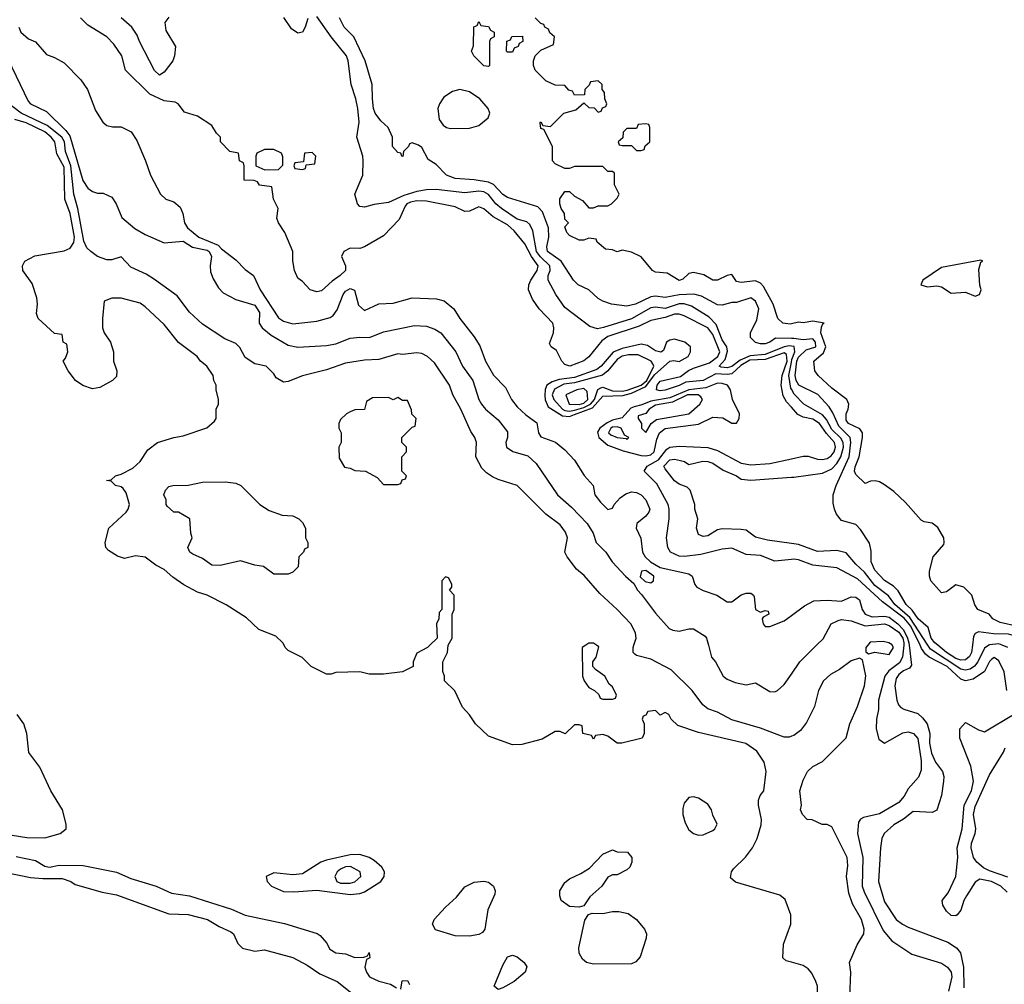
# Model space of a CAD drawing. Header units: inches. Extents: x 1793402 to 1900366, y 320852 to 470679.
# Tile 482 of 604: x 1876764 to 1880893, y 378579 to 382622. Entities that reach past the tile are written whole.
import ezdxf

# ---------------------------------------------------------------- set-up
doc = ezdxf.new("R2010")
doc.units = ezdxf.units.IN
doc.header["$MEASUREMENT"] = 0
for name, color, linetype in [('B8377', 7, 'Continuous'), ('B8378', 7, 'Continuous'), ('B8387', 7, 'Continuous'), ('B8388', 7, 'Continuous')]:
    doc.layers.add(name, color=color, linetype=linetype)

msp = doc.modelspace()

# ---------------------------------------------------------------- linework, layer by layer
at = {"layer": 'B8377', "color": 4}
for points, elevation in [([(1878484, 380000), (1878474, 379990), (1878430, 379966), (1878414, 379930), (1878414, 379910), (1878370, 379888), (1878290, 379878), (1878230, 379878), (1878190, 379888), (1878090, 379886), (1878070, 379878), (1878050, 379878), (1877986, 379910), (1877948.4, 379948.4), (1877890, 379978), (1877878, 379990), (1877873, 380000)], 216), ([(1880000, 378671.4), (1879977.5, 378677.5), (1879963.7, 378690), (1879966.8, 378746.8), (1879998, 378830), (1879997, 378870), (1879974.2, 378934.2), (1879952, 378952), (1879766, 379006), (1879745.2, 379025.2), (1879749.2, 379050), (1879757.5, 379062.5), (1879808.2, 379111.8), (1879837, 379150), (1879856.2, 379190), (1879873.4, 379246.6), (1879875.1, 379270), (1879862, 379330), (1879862.7, 379350), (1879869, 379370), (1879884, 379390), (1879894.5, 379470), (1879886, 379510), (1879855.2, 379555.2), (1879808.3, 379588.3), (1879610, 379634.5), (1879523.7, 379663.7), (1879495.3, 379690), (1879486, 379710), (1879470, 379718), (1879450, 379706), (1879430, 379726), (1879398, 379722), (1879390, 379706), (1879378, 379702), (1879374, 379690), (1879382, 379670), (1879382, 379630), (1879374, 379610), (1879289.2, 379589.2), (1879269.1, 379589.1), (1879230, 379618), (1879210, 379626), (1879178, 379622), (1879170, 379606), (1879162, 379622), (1879126, 379630), (1879122, 379662), (1879110, 379666), (1879090, 379666), (1879051.1, 379628.9), (1879030, 379638), (1879010, 379638), (1878954.4, 379605.6), (1878870, 379584), (1878830, 379582), (1878730, 379618), (1878675.3, 379670), (1878650, 379708), (1878620.2, 379740.2), (1878588.4, 379808.4), (1878546, 379850), (1878546, 379870), (1878538, 379890), (1878538, 379930), (1878558, 379970), (1878560.4, 379999.6), (1878560.6, 380000)], 216), ([(1879137.6, 380000), (1879122, 379990), (1879124.7, 379870), (1879131.3, 379850), (1879150, 379822), (1879174, 379810), (1879192.7, 379792.7), (1879198, 379778), (1879210, 379774), (1879250, 379774), (1879262, 379778), (1879266, 379790), (1879250, 379826), (1879236.4, 379836.4), (1879218, 379870), (1879178, 379898), (1879168, 379910), (1879168, 379930), (1879182, 379950), (1879193.2, 379993.2), (1879183, 380000)], 216), ([(1880000, 379618), (1879990, 379614), (1879970, 379614), (1879870, 379652), (1879750, 379686.6), (1879690, 379719.3), (1879650, 379733.2), (1879629.2, 379750), (1879584, 379810), (1879496.2, 379896.2), (1879410, 379941.2), (1879350, 379957.2), (1879342.9, 379962.9), (1879337.2, 379970), (1879336, 379990), (1879339.4, 380000)], 212), ([(1879652, 380000), (1879665.2, 379950), (1879681.2, 379930), (1879714, 379870), (1879730, 379857.2), (1879764.1, 379844.1), (1879810, 379834), (1879850, 379842), (1879910, 379805.2), (1879930, 379804), (1879942, 379810), (1879970, 379835.3), (1880000, 379878.4)], 208), ([(1876670, 379213.1), (1876793.7, 379193.7), (1876870, 379192.9), (1876934, 379210), (1876959, 379230), (1876959, 379250), (1876944, 379310), (1876895.3, 379390), (1876848.9, 379488.9), (1876802, 379550), (1876794, 379630), (1876782, 379670), (1876753.2, 379710)], 224), ([(1876750, 379114.7), (1876830, 379098), (1876870, 379073.1), (1876889.3, 379069.3), (1876930, 379077.3), (1877030, 379076.5), (1877170, 379048.7), (1877230, 379021.7), (1877336, 378990), (1877401.1, 378961.1), (1877476, 378950), (1877652.9, 378892.9), (1877710, 378868), (1877874, 378834), (1878011.6, 378791.6), (1878023.6, 378783.6), (1878050, 378752), (1878065.2, 378725.2), (1878090, 378711), (1878130, 378706.8), (1878170, 378691.3), (1878207.3, 378692.7), (1878222, 378698), (1878230, 378712), (1878232, 378690), (1878218, 378682), (1878212, 378650), (1878218, 378630), (1878231.3, 378610), (1878270, 378591), (1878319.6, 378579.6), (1878343.6, 378563.6)], 216), ([(1876707.3, 379047.3), (1876810, 379026), (1876861.4, 379021.4), (1876942, 379022), (1876978, 379010), (1876997.3, 378997.3), (1877110, 378964.9), (1877170, 378954), (1877390, 378874), (1877470, 378870.6), (1877551.3, 378850), (1877600.9, 378820.9), (1877650, 378799.1), (1877660.7, 378790), (1877678.8, 378750), (1877698, 378730), (1877750, 378718), (1877790, 378722.8), (1877910, 378690.7), (1877970, 378658.8), (1878022.5, 378622.5), (1878096, 378590), (1878170.8, 378530.8)], 212), ([(1878362, 378558), (1878367.3, 378592.7), (1878390, 378594), (1878398, 378578)], 216)]:
    msp.add_lwpolyline(points, dxfattribs=dict(at, elevation=elevation))
for points, elevation in [([(1879590, 379364), (1879570, 379362), (1879550, 379338), (1879544.5, 379315.5), (1879544.9, 379290), (1879555.2, 379255.2), (1879570, 379226), (1879590, 379210.8), (1879610, 379204), (1879630, 379204.9), (1879670, 379222.8), (1879679, 379230), (1879688.7, 379250), (1879670, 379288), (1879665.2, 379310), (1879650, 379333.2), (1879610, 379359)], 224), ([(1879110, 378902), (1879070, 378904), (1879035.3, 378930), (1879029, 378950), (1879029.2, 378970), (1879050, 379004.7), (1879070, 379021), (1879117.2, 379042.8), (1879154, 379066), (1879210, 379124.7), (1879250, 379142), (1879270, 379134), (1879312.7, 379132.7), (1879331.3, 379110), (1879331.3, 379090), (1879322, 379070), (1879310, 379058), (1879270, 379038), (1879250, 379038), (1879230, 379028), (1879204.7, 378990), (1879155.3, 378944.7), (1879130, 378908)], 216), ([(1878190, 379122), (1878150, 379121.7), (1878050, 379098.3), (1878027.3, 379090), (1877950, 379042), (1877910, 379037.6), (1877830, 379045.6), (1877797.3, 379030), (1877801.6, 379010), (1877820.5, 378990), (1877870, 378968.1), (1877913.5, 378966.5), (1878010, 378973.7), (1878150, 378955.5), (1878190, 378959.6), (1878210, 378966.5), (1878278.4, 379010), (1878292, 379030), (1878294.5, 379050), (1878282.9, 379070), (1878250, 379098), (1878230, 379109.7)], 224), ([(1878151.9, 379071.9), (1878130, 379071), (1878110, 379061.6), (1878095.5, 379050), (1878085.5, 379030), (1878094, 379010), (1878110, 379003.1), (1878150, 379002.3), (1878170, 379008.7), (1878194.5, 379030), (1878192.3, 379050)], 228), ([(1878650, 378779.6), (1878590, 378781.1), (1878507.3, 378807.3), (1878494.5, 378830), (1878502, 378850), (1878550, 378902.4), (1878596, 378944), (1878630, 378986.8), (1878670, 379007.3), (1878710, 379010.7), (1878730, 379006), (1878751.3, 378990), (1878758, 378970), (1878756.9, 378956.9), (1878727.3, 378890), (1878714.8, 378810), (1878704.5, 378795.5), (1878690, 378786.6)], 216), ([(1879170, 378662.6), (1879141.2, 378670), (1879123.5, 378683.5), (1879109.7, 378709.7), (1879108.2, 378731.8), (1879133.2, 378846.8), (1879148.7, 378871.3), (1879164, 378876), (1879210, 378874.8), (1879250, 378884), (1879276.5, 378883.5), (1879315.2, 378875.2), (1879350.8, 378850), (1879384.7, 378810), (1879392, 378790), (1879391.6, 378771.6), (1879365.8, 378694.2), (1879347.9, 378672.1), (1879330, 378663.7)], 216), ([(1878770, 378557.2), (1878754, 378570), (1878790, 378658.8), (1878810, 378693.4), (1878830, 378700.7), (1878850, 378694), (1878878.8, 378670), (1878890, 378651.3), (1878884, 378630), (1878837.3, 378590), (1878790, 378563.7)], 216)]:
    msp.add_lwpolyline(points, close=True, dxfattribs=dict(at, elevation=elevation))
at = {"layer": 'B8378', "color": 4}
for points, elevation in [([(1880000, 380997.5), (1879980, 381020), (1879965, 381045), (1879956.4, 381090), (1879961.6, 381130), (1879981.6, 381190), (1879978.9, 381218.9), (1879970, 381226.2), (1879890, 381197.8), (1879825.7, 381194.3), (1879787.5, 381172.5), (1879750, 381138.1), (1879730, 381134.6), (1879683.1, 381136.9), (1879630, 381109.9), (1879557.8, 381102.2), (1879530, 381088.1), (1879470, 381068.8), (1879450, 381065.8), (1879434, 381070), (1879437.1, 381090), (1879450, 381106.7), (1879534.3, 381125.7), (1879568.5, 381151.5), (1879590, 381161.9), (1879656.9, 381183.1), (1879691.6, 381210), (1879699.4, 381230), (1879670, 381302.4), (1879650, 381329.7), (1879550, 381380.4), (1879530, 381387.4), (1879510, 381387.7), (1879470, 381373.6), (1879410, 381360.4), (1879362, 381338), (1879230, 381293.6), (1879204.5, 381275.5), (1879150.7, 381209.3), (1879130, 381192.4), (1879071, 381170), (1879050, 381176.9), (1879038, 381190), (1879015.6, 381235.6), (1878993.2, 381250), (1878985.1, 381265.1), (1879002, 381310), (1879004.5, 381330), (1878999.1, 381350), (1878942.9, 381410), (1878915.1, 381450), (1878897, 381490), (1878898.7, 381510), (1878906.9, 381530), (1878933.7, 381570), (1878938, 381590), (1878909.9, 381629.9), (1878882.7, 381682.7), (1878837.6, 381737.6), (1878810, 381762.2), (1878750, 381795.4), (1878710, 381829.6), (1878690, 381836.9), (1878650, 381819.6), (1878630, 381818.4), (1878590, 381838), (1878470, 381860.8), (1878430, 381862.9), (1878402.2, 381857.8), (1878387.6, 381850), (1878380, 381840), (1878354.9, 381785.1), (1878290, 381715.3), (1878210, 381669.2), (1878190, 381662.7), (1878150, 381664.5), (1878122.8, 381650), (1878114, 381630), (1878130.5, 381590), (1878130.4, 381570), (1878108, 381550), (1878073.8, 381526.2), (1878030, 381485.1), (1878010, 381481.3), (1877982.7, 381490), (1877950, 381525.2), (1877930, 381539), (1877916, 381570), (1877909.4, 381610.6), (1877909, 381650), (1877875.3, 381730), (1877848.7, 381770), (1877842, 381790), (1877848, 381830), (1877828, 381870), (1877822, 381922), (1877770, 381928), (1877762, 381942), (1877747.3, 381947.3), (1877706, 381950), (1877706, 382010), (1877702, 382022), (1877686, 382030), (1877682, 382062), (1877646, 382070), (1877606, 382110), (1877606, 382130), (1877590, 382146), (1877570, 382178), (1877510, 382218), (1877454.6, 382234.6), (1877428, 382270), (1877416, 382276), (1877370, 382282.4), (1877309.4, 382310), (1877207.3, 382410), (1877191.8, 382470), (1877159.3, 382519.3), (1877129.6, 382549.6), (1877050, 382599.6), (1877018.7, 382630)], 196), ([(1877390, 382632), (1877372.4, 382610), (1877376.5, 382576.5), (1877417.1, 382510), (1877413.4, 382470), (1877406.8, 382450), (1877370, 382402), (1877350, 382389), (1877330, 382409), (1877266.6, 382530), (1877257, 382557), (1877234, 382590), (1877190, 382629.2)], 192), ([(1877972.8, 382627.2), (1877961.6, 382590), (1877950.3, 382569.7), (1877930, 382566), (1877903.3, 382583.3), (1877871.9, 382631.9)], 192), ([(1880000, 381253.6), (1879990, 381255.4), (1879970, 381251.2), (1879890, 381217.9), (1879827.5, 381212.5), (1879785.3, 381194.7), (1879750, 381168), (1879730, 381162), (1879705.7, 381165.7), (1879697, 381170), (1879722, 381198), (1879732.7, 381232.7), (1879728.9, 381250), (1879710, 381280.7), (1879684.9, 381344.9), (1879655.3, 381375.3), (1879580.9, 381420.9), (1879550, 381430.8), (1879530, 381430.8), (1879470, 381411.9), (1879430, 381417.2), (1879410, 381413.5), (1879330, 381367.7), (1879212, 381332), (1879186.8, 381326.8), (1879155.5, 381335.5), (1879050, 381416), (1879012.3, 381470), (1878980.7, 381530), (1878980.5, 381550), (1878988.3, 381570), (1878987.2, 381590), (1878947.4, 381627.4), (1878930.7, 381650), (1878916.3, 381736.3), (1878903.3, 381763.3), (1878890, 381774), (1878850, 381786.3), (1878785.1, 381830), (1878761.3, 381850), (1878730, 381889.6), (1878710, 381900.4), (1878690, 381903.1), (1878630, 381896.3), (1878510, 381909.7), (1878470, 381908.3), (1878430, 381901.7), (1878374.7, 381885.3), (1878310, 381855.6), (1878250, 381847), (1878210, 381836), (1878190, 381839), (1878181.2, 381850), (1878169.5, 381890), (1878202.9, 381970), (1878204.2, 382030), (1878202.4, 382050), (1878178.4, 382130), (1878187.5, 382192.5), (1878182.6, 382250), (1878174.3, 382290), (1878154, 382350), (1878141.3, 382450), (1878135.1, 382470), (1878069.6, 382549.6), (1878010, 382635.1)], 192), ([(1880000, 381285.4), (1879933.2, 381286.8), (1879910, 381269.6), (1879890, 381262.7), (1879870, 381262.7), (1879849.2, 381269.2), (1879828.7, 381290), (1879828, 381310), (1879855.5, 381364.5), (1879863.7, 381410), (1879850, 381442.7), (1879830, 381456.2), (1879770, 381436), (1879750, 381436), (1879710, 381425.2), (1879690, 381426.6), (1879623.7, 381463.7), (1879590.9, 381470.9), (1879530, 381468), (1879470, 381456.9), (1879430, 381462.7), (1879410, 381460.4), (1879346, 381430), (1879310, 381420.9), (1879246, 381430), (1879210, 381442.7), (1879190, 381453.2), (1879150, 381489.3), (1879105.2, 381510), (1879086.6, 381530), (1879034, 381610), (1878977.6, 381650), (1878974, 381670), (1878983.5, 381710), (1878981, 381750), (1878956.4, 381816.4), (1878937.2, 381837.2), (1878810, 381876.9), (1878790, 381889.7), (1878750.8, 381930.8), (1878730, 381941.5), (1878670, 381951.2), (1878590, 381956.9), (1878554, 381970), (1878510, 382015.3), (1878476.4, 382036.4), (1878450, 382086), (1878436.4, 382096.4), (1878410, 382106), (1878398, 382102), (1878394, 382090), (1878374, 382070), (1878371.1, 382048.9), (1878366, 382050), (1878362, 382062), (1878350, 382066), (1878328, 382090), (1878328, 382130), (1878308.7, 382170), (1878278.6, 382198.6), (1878255.1, 382230), (1878247.8, 382250), (1878242.9, 382290), (1878242, 382350), (1878213.3, 382450), (1878165.1, 382550), (1878124.2, 382590), (1878104.5, 382630)], 188), ([(1880000, 381346.5), (1879994.9, 381345.1), (1879963.7, 381350), (1879943, 381370), (1879923.5, 381430), (1879883.3, 381503.3), (1879870, 381518), (1879850, 381527.3), (1879790, 381520.9), (1879770, 381525.2), (1879750, 381554), (1879730, 381549.3), (1879690.3, 381529.7), (1879670, 381529.6), (1879632.3, 381552.3), (1879590, 381562), (1879570, 381558), (1879545.4, 381534.6), (1879530, 381529.4), (1879479.3, 381559.3), (1879430, 381564), (1879418, 381570), (1879370, 381628), (1879330, 381648), (1879290, 381655.3), (1879270, 381648.7), (1879250, 381658), (1879220.4, 381660.4), (1879186, 381690), (1879182, 381702), (1879150, 381706), (1879130, 381698), (1879110, 381698), (1879070, 381718), (1879058, 381730), (1879050, 381754), (1879066, 381770), (1879050, 381786), (1879048.7, 381810), (1879035.3, 381830), (1879029.3, 381850), (1879029.4, 381870.6), (1879050, 381902), (1879070, 381902), (1879090, 381882), (1879123.6, 381863.6), (1879150, 381834), (1879170, 381834), (1879190, 381842), (1879230, 381842), (1879246, 381850), (1879270, 381874), (1879278, 381890), (1879258, 381930), (1879258, 381978), (1879250, 381986), (1879230, 381986), (1879210, 382006), (1879090, 382006), (1879070, 381998), (1879050, 381998), (1879010, 382018), (1878998, 382030), (1878998, 382090), (1878962, 382162), (1878950, 382166), (1878946, 382190), (1878950, 382194), (1878958, 382178), (1878990, 382174), (1879046, 382230), (1879096.4, 382243.6), (1879130, 382274), (1879150, 382254), (1879172.7, 382252.7), (1879190, 382234), (1879202, 382238), (1879207.3, 382252.7), (1879222, 382258), (1879226, 382270), (1879218, 382290), (1879216.4, 382316.4), (1879206, 382330), (1879206, 382350), (1879190, 382366), (1879158, 382362), (1879152.7, 382347.3), (1879134, 382330), (1879132.7, 382307.3), (1879090, 382306), (1879082, 382322), (1879067.3, 382327.3), (1879050, 382346), (1879010, 382348), (1878970, 382366), (1878926, 382410), (1878918, 382430), (1878918, 382450), (1878926, 382470), (1878950, 382494), (1879002, 382518), (1879006, 382550), (1878987.3, 382567.3), (1878982, 382582), (1878966, 382590), (1878962, 382602), (1878950, 382606), (1878926, 382630)], 184), ([(1876662.8, 382562.8), (1876800.1, 382280.1), (1876810, 382269.3), (1876877.2, 382237.2), (1876958.1, 382158.1), (1876975.1, 382135.1), (1877028.3, 381948.3), (1877050, 381915.3), (1877070, 381902), (1877090, 381895.3), (1877114.6, 381894.6), (1877150, 381878), (1877169, 381850), (1877192.7, 381792.7), (1877247.2, 381747.2), (1877290, 381721.2), (1877370, 381687), (1877450, 381694), (1877488.1, 381668.1), (1877550, 381655.3), (1877558, 381650), (1877568.3, 381630), (1877563, 381590), (1877564.7, 381564.7), (1877575.1, 381535.1), (1877598, 381498), (1877617.5, 381477.5), (1877670, 381449.2), (1877750, 381426), (1877770, 381395.3), (1877769, 381350), (1877781.2, 381330), (1877819.1, 381299.1), (1877890, 381258), (1877930, 381249.2), (1878050, 381256), (1878090, 381263.7), (1878150, 381287), (1878190, 381291.8), (1878230.4, 381289.6), (1878290, 381313.6), (1878419.8, 381340.2), (1878470, 381338), (1878505.4, 381325.4), (1878529.6, 381309.6), (1878592.3, 381230), (1878620.9, 381170), (1878664.5, 381110), (1878689.5, 381030), (1878700.9, 381010), (1878717.2, 380990), (1878770, 380945.2), (1878810, 380894), (1878809.3, 380870), (1878802.7, 380850), (1878805.2, 380830), (1878831.9, 380811.9), (1878894.2, 380794.2), (1878930, 380762), (1879019.3, 380630), (1879078.3, 380578.3), (1879143.7, 380510), (1879169.2, 380470), (1879182, 380430), (1879222, 380390), (1879249, 380350), (1879304, 380290), (1879339.3, 380259.3), (1879354, 380230), (1879372.1, 380212.1), (1879430, 380134), (1879488, 380070), (1879502.7, 380062.7), (1879530, 380059.3), (1879570, 380069.2), (1879590, 380069), (1879638, 380038), (1879644, 380030), (1879652, 380000)], 208), ([(1876760.9, 382590), (1876769.2, 382570), (1876801.2, 382541.2), (1876830, 382529), (1876876.5, 382476.5), (1876910, 382464), (1876950, 382441.2), (1877021.2, 382370), (1877049, 382330), (1877082, 382242), (1877112.5, 382192.5), (1877130, 382179), (1877153.6, 382173.6), (1877190, 382173.2), (1877232.1, 382152.1), (1877255.1, 382115.1), (1877291.8, 382030), (1877312, 381970), (1877355.1, 381890), (1877377.2, 381870), (1877410, 381858), (1877436.5, 381836.5), (1877448.3, 381810), (1877455.6, 381770), (1877467.6, 381750), (1877516, 381710), (1877596.3, 381676.3), (1877610, 381660.9), (1877670, 381615.1), (1877710, 381574.5), (1877744, 381550), (1877772, 381490), (1877850, 381371.8), (1877870, 381357.6), (1877910, 381347.3), (1878010, 381358.7), (1878066.3, 381373.7), (1878078.2, 381381.8), (1878094.8, 381405.2), (1878120.3, 381470), (1878130, 381484.2), (1878150, 381495.6), (1878168, 381488), (1878184.9, 381424.9), (1878210, 381402.7), (1878270, 381431.2), (1878330, 381433.6), (1878410, 381455.6), (1878512.1, 381452.1), (1878544.1, 381444.1), (1878584, 381410), (1878609.3, 381370), (1878670, 381293.2), (1878694.2, 381254.2), (1878718, 381190), (1878751.5, 381131.5), (1878800.7, 381080.7), (1878827, 381030), (1878850, 380999.3), (1878885.8, 380965.8), (1878932.7, 380932.7), (1878939.3, 380890), (1878950, 380874), (1879011.1, 380851.1), (1879050, 380818.4), (1879090, 380775.1), (1879131.3, 380711.3), (1879169, 380670), (1879176, 380630), (1879198.9, 380598.9), (1879230, 380569), (1879250, 380574), (1879256.4, 380590), (1879282.3, 380617.7), (1879305.4, 380634.6), (1879330, 380642.8), (1879350, 380640.3), (1879370, 380630.8), (1879389.8, 380610), (1879405.8, 380570), (1879401.8, 380558.2), (1879390, 380540.3), (1879351.5, 380510), (1879349.5, 380490), (1879368.3, 380448.3), (1879375.8, 380390), (1879387.1, 380370), (1879408.8, 380348.8), (1879450, 380326.3), (1879570, 380299.7), (1879584.2, 380290), (1879594.5, 380254.5), (1879603.3, 380243.3), (1879630, 380229.4), (1879688, 380210), (1879730, 380182), (1879750, 380182), (1879790, 380211.8), (1879810, 380218.4), (1879830, 380218), (1879841.2, 380210), (1879843.2, 380203.2), (1879849.3, 380149.3), (1879870, 380138), (1879890, 380146), (1879902, 380142), (1879906, 380130), (1879882, 380118), (1879878, 380110), (1879882, 380090), (1879890, 380078), (1879910, 380078), (1879970, 380102), (1880000, 380124.6)], 204), ([(1879339.4, 380000), (1879349.4, 380030), (1879346.6, 380050), (1879327.5, 380087.5), (1879269, 380150), (1879196.6, 380216.6), (1879131.7, 380291.7), (1879099.1, 380319.1), (1879059.3, 380370), (1879049.5, 380390), (1879060.9, 380450), (1879053.4, 380473.4), (1879030, 380505.2), (1878969.7, 380549.7), (1878850, 380669.3), (1878770, 380694.5), (1878746.2, 380706.2), (1878722, 380722), (1878702.5, 380742.5), (1878677.2, 380790), (1878679.3, 380850), (1878672.7, 380870), (1878655.9, 380895.9), (1878614.5, 380990), (1878580.9, 381050), (1878566, 381090), (1878503.3, 381183.3), (1878474, 381210), (1878450, 381222.7), (1878430, 381226), (1878370, 381219), (1878350, 381221.2), (1878270, 381198), (1878210, 381195.1), (1878130, 381182), (1878050, 381154), (1877950, 381129.4), (1877890, 381105.2), (1877870, 381102), (1877840.2, 381120.2), (1877830, 381138), (1877798, 381170), (1877750, 381179), (1877710, 381206.6), (1877687.2, 381247.2), (1877670, 381265.2), (1877624.1, 381284.1), (1877530, 381346), (1877475.9, 381395.9), (1877424.8, 381464.8), (1877330, 381533.2), (1877294.8, 381554.8), (1877230, 381584), (1877190, 381628), (1877150, 381615.3), (1877130, 381615.3), (1877090, 381629), (1877062, 381650), (1877046.3, 381666.3), (1877033.4, 381693.4), (1877007.3, 381830), (1876990.7, 381890.7), (1876978.5, 382010), (1876956, 382070), (1876951.4, 382110), (1876940.3, 382130), (1876879.1, 382179.1), (1876770, 382230.8), (1876663.6, 382310)], 212), ([(1877873, 380000), (1877868, 380010), (1877838, 380038), (1877766.3, 380066.3), (1877714.5, 380114.5), (1877629.5, 380169.5), (1877550, 380209.3), (1877510, 380222), (1877453.1, 380253.1), (1877405.6, 380285.6), (1877370, 380317.2), (1877335.1, 380335.1), (1877290, 380368.7), (1877250, 380374), (1877203.1, 380363.1), (1877173.6, 380373.6), (1877136.4, 380396.4), (1877126, 380410), (1877122, 380430), (1877138, 380490), (1877210, 380558), (1877219, 380570), (1877224, 380590), (1877210, 380638), (1877197.5, 380657.5), (1877190, 380664), (1877166, 380670), (1877147.3, 380687.3), (1877128, 380690), (1877147.3, 380692.7), (1877166, 380710), (1877190, 380716.3), (1877238.3, 380741.7), (1877269.2, 380770), (1877301.2, 380818.8), (1877342, 380850), (1877410, 380870.7), (1877450, 380877.3), (1877549, 380911), (1877580.4, 380939.6), (1877588, 380950), (1877588, 380990), (1877598, 381010), (1877598, 381030), (1877588, 381070), (1877588, 381090), (1877578, 381110), (1877575.3, 381130), (1877548.7, 381170), (1877522, 381190), (1877508.7, 381210), (1877430, 381269.2), (1877370, 381344), (1877290, 381419), (1877270, 381433.2), (1877190, 381454), (1877170, 381455.3), (1877150, 381455.3), (1877118, 381442), (1877112, 381370), (1877112, 381330), (1877118, 381310), (1877144.7, 381270), (1877158, 381230), (1877158, 381190), (1877171.3, 381150), (1877170, 381126), (1877154, 381110), (1877099.6, 381080.4), (1877070, 381075.3), (1877029.3, 381089.3), (1876998, 381110), (1876968, 381150), (1876946, 381190), (1876956.4, 381203.6), (1876966, 381230), (1876962, 381262), (1876946, 381270), (1876942, 381302), (1876910, 381306), (1876842, 381370), (1876835.3, 381390), (1876839, 381430), (1876835.5, 381455.5), (1876815.9, 381515.9), (1876778, 381570), (1876776, 381590), (1876786, 381610), (1876828.1, 381631.9), (1876950, 381652.8), (1876975.2, 381664.8), (1876991.3, 381688.7), (1876993.3, 381710), (1876975.5, 381810), (1876953.3, 381870), (1876950, 382004), (1876920.3, 382060.3), (1876910.9, 382110), (1876896.4, 382130), (1876870, 382151.6), (1876791.8, 382190), (1876744.1, 382204.1)], 216), ([(1880000, 381073), (1879997.4, 381077.4), (1879989.2, 381130), (1880000, 381186.2)], 192), ([(1880000, 380359.5), (1879930, 380352), (1879870, 380375.6), (1879810, 380379.7), (1879750, 380406.6), (1879710, 380402.9), (1879620.5, 380379.5), (1879551.3, 380371.3), (1879530, 380373.3), (1879493.2, 380390), (1879482, 380410), (1879475.6, 380450), (1879487.4, 380530), (1879487.4, 380570), (1879482.6, 380590), (1879436.4, 380676.4), (1879382.9, 380730), (1879394.7, 380750), (1879443.1, 380776.9), (1879478.1, 380821.9), (1879490, 380830.2), (1879530, 380834.4), (1879650, 380828.9), (1879690, 380815.6), (1879790, 380763.1), (1879830, 380755.6), (1879910, 380761.7), (1880000, 380781.4)], 196), ([(1880000, 380426.2), (1879900.1, 380440.1), (1879850, 380452.3), (1879810, 380482), (1879790, 380485.6), (1879710, 380487.3), (1879690, 380483.7), (1879650, 380458), (1879630, 380456), (1879610, 380464), (1879602.7, 380490), (1879608, 380530), (1879595.3, 380570), (1879595.3, 380590), (1879575.3, 380650), (1879563.1, 380663.1), (1879530, 380675.3), (1879510, 380689), (1879470, 380739), (1879464.5, 380750), (1879490, 380777.1), (1879510, 380779.3), (1879534.6, 380774.6), (1879552, 380770), (1879570, 380758), (1879628, 380772), (1879650, 380770.4), (1879670, 380763), (1879713.5, 380733.5), (1879770, 380710.4), (1879790, 380695.5), (1879830, 380692.4), (1880000, 380704.2)], 192), ([(1878560.6, 380000), (1878578, 380030), (1878578, 380130), (1878586, 380150), (1878586, 380210), (1878566, 380230), (1878576.4, 380243.6), (1878576.4, 380256.4), (1878562, 380282), (1878550, 380286), (1878534, 380270), (1878534, 380150), (1878523.6, 380136.4), (1878522, 380110), (1878512, 380090), (1878514, 380030), (1878484, 380000)], 216), ([(1879183, 380000), (1879170, 380008.7), (1879150, 380008), (1879137.6, 380000)], 216)]:
    msp.add_lwpolyline(points, dxfattribs=dict(at, elevation=elevation))
for points, elevation in [([(1878730, 382426), (1878710, 382428), (1878668, 382470), (1878658, 382490), (1878667.3, 382512.7), (1878668.4, 382591.6), (1878682, 382598), (1878690, 382614), (1878698, 382598), (1878730, 382594), (1878738, 382578), (1878754, 382570), (1878754, 382550), (1878738, 382542), (1878734, 382530), (1878734, 382430)], 184), ([(1878810, 382486), (1878806, 382490), (1878807.3, 382532.7), (1878822, 382538), (1878828.4, 382551.6), (1878872.7, 382552.7), (1878874, 382530), (1878858, 382522), (1878854, 382510), (1878838, 382502), (1878830, 382486)], 184), ([(1878610, 382329.3), (1878578.5, 382321.5), (1878542.5, 382297.5), (1878524.7, 382270), (1878518, 382250), (1878523.6, 382203.6), (1878539.6, 382179.6), (1878554, 382170), (1878570, 382166), (1878650, 382166.8), (1878690, 382178), (1878728, 382210), (1878735.3, 382230), (1878728.7, 382250), (1878693.2, 382290), (1878650, 382319.3)], 188), ([(1879390, 382186), (1879358, 382182), (1879350, 382166), (1879310, 382166), (1879294, 382150), (1879292.7, 382127.3), (1879274, 382110), (1879278, 382098), (1879290, 382094), (1879330, 382094), (1879350, 382074), (1879370, 382074), (1879382, 382078), (1879387.3, 382092.7), (1879406, 382110), (1879406, 382170), (1879402, 382182)], 184), ([(1877830, 382078), (1877790, 382078), (1877758, 382062), (1877754, 382050), (1877754, 382010), (1877792.7, 381992.7), (1877850, 381994), (1877867.3, 382012.7), (1877867.3, 382047.3), (1877862, 382062)], 196), ([(1877990, 382066), (1877958, 382062), (1877954, 382026), (1877918, 382022), (1877914, 382010), (1877918, 381998), (1877950, 381994), (1877962, 381998), (1877966, 382014), (1878002, 382018), (1878006, 382050)], 196), ([(1879510, 381283), (1879490, 381278.7), (1879476.3, 381270), (1879464.1, 381235.9), (1879452.2, 381227.8), (1879430, 381233.3), (1879396.2, 381256.2), (1879370, 381261.4), (1879290, 381244.2), (1879252, 381228), (1879202.8, 381170), (1879184.2, 381155.8), (1879090, 381122.3), (1879026.2, 381113.8), (1878996.3, 381103.7), (1878974.3, 381090), (1878967.6, 381072.4), (1878966.5, 381046.5), (1878968.1, 381028.1), (1878979.5, 380999.5), (1879040.8, 380960.8), (1879070, 380959), (1879090, 380966.8), (1879165.4, 380994.6), (1879210, 381043.2), (1879293.7, 381046.3), (1879330, 381056), (1879390, 381083.8), (1879426.5, 381133.5), (1879490, 381191), (1879506.6, 381193.4), (1879530, 381189.1), (1879567, 381210), (1879577.6, 381230), (1879577, 381250), (1879553.2, 381270)], 204), ([(1879357.1, 381217.1), (1879316.9, 381216.9), (1879290, 381211.5), (1879270, 381198), (1879230.1, 381149.9), (1879207.5, 381132.5), (1879090, 381099.6), (1879046.3, 381093.7), (1879006.5, 381073.5), (1878997.1, 381050), (1879004.5, 381030), (1879040.6, 380990), (1879050, 380983.5), (1879070, 380980.4), (1879090, 380985.5), (1879130, 380995.7), (1879158.3, 381010), (1879173.8, 381030), (1879187.8, 381072.2), (1879200.7, 381079.3), (1879210, 381081.8), (1879250, 381066.9), (1879290, 381065.2), (1879311.6, 381068.4), (1879370, 381090.1), (1879393.7, 381110), (1879422.6, 381170), (1879419.3, 381179.3), (1879412, 381190)], 208), ([(1879130, 381076.4), (1879101, 381070), (1879054.8, 381050), (1879068.8, 381010), (1879110, 381009.2), (1879130, 381014.9), (1879146, 381030), (1879143.8, 381063.8)], 212), ([(1879690, 381098.1), (1879641.8, 381078.2), (1879570, 381070.7), (1879490, 381037.4), (1879410, 381023.6), (1879372.6, 381007.4), (1879340.4, 380999.6), (1879326.8, 380993.2), (1879290, 380952.8), (1879250, 380943.8), (1879228, 380932), (1879196.9, 380910), (1879186.6, 380893.4), (1879192.4, 380870), (1879230, 380838.3), (1879294.6, 380814.6), (1879370, 380795.7), (1879390, 380793.8), (1879410, 380798.4), (1879424.9, 380810), (1879436, 380864), (1879446.8, 380890), (1879470, 380908.1), (1879610, 380926.3), (1879670, 380956.4), (1879712.4, 380952.4), (1879750, 380931), (1879770, 380931.3), (1879781.2, 380950), (1879782.7, 380970), (1879753.3, 381030), (1879744.7, 381070), (1879732.6, 381090), (1879710, 381097.6)], 204), ([(1878350, 381038), (1878330, 381028), (1878310, 381038), (1878243.6, 381036.4), (1878218, 381022), (1878210, 380988), (1878170, 380986), (1878150, 380978), (1878134, 380970), (1878110, 380946), (1878102, 380930), (1878102, 380910), (1878112, 380890), (1878112, 380850), (1878102, 380830), (1878103.6, 380783.6), (1878126, 380746), (1878150, 380742), (1878170, 380732), (1878214, 380730), (1878263.6, 380703.6), (1878290, 380674), (1878350, 380674), (1878362, 380678), (1878367.3, 380692.7), (1878382, 380698), (1878386, 380710), (1878366, 380730), (1878366, 380790), (1878386, 380810), (1878386, 380830), (1878366, 380850), (1878366, 380870), (1878410, 380914), (1878422, 380918), (1878426, 380950), (1878408.4, 380968.4), (1878407.3, 380987.3), (1878390, 381026), (1878370, 381026)], 216), ([(1879609, 381050), (1879563.7, 381050), (1879501.3, 381018.7), (1879430, 381006.2), (1879403.7, 380990), (1879390, 380971.8), (1879358, 380962), (1879358, 380950), (1879371.3, 380930), (1879372, 380910), (1879390, 380892), (1879411.3, 380928.7), (1879434.5, 380945.5), (1879570, 380970.4), (1879616.2, 381010), (1879626.6, 381030), (1879620.9, 381040.9)], 208), ([(1879270, 380914.8), (1879250, 380914.4), (1879243.1, 380910), (1879232.7, 380890), (1879242.4, 380882.4), (1879270, 380870.7), (1879306.8, 380866.8), (1879310, 380862), (1879318, 380870), (1879300.2, 380880.2), (1879286, 380910)], 208), ([(1877830, 380298), (1877786, 380330), (1877750, 380335.3), (1877690, 380354), (1877605.4, 380334.6), (1877570, 380335.3), (1877530, 380364), (1877490, 380382), (1877478, 380390), (1877468.7, 380410), (1877488, 380450), (1877482, 380470), (1877478, 380530), (1877430, 380558), (1877410, 380558), (1877383.1, 380583.1), (1877378, 380590), (1877378, 380610), (1877368, 380630), (1877375.3, 380650), (1877390, 380664.7), (1877406, 380670), (1877470, 380670.6), (1877530, 380684), (1877625.2, 380685.2), (1877670, 380678.8), (1877692, 380670), (1877771.3, 380590), (1877810, 380564.7), (1877865.4, 380545.4), (1877910, 380542), (1877934, 380530), (1877950, 380514), (1877962, 380490), (1877962, 380450), (1877972, 380430), (1877972, 380410), (1877958, 380402), (1877954, 380390), (1877934, 380370), (1877931.6, 380328.4), (1877910, 380306), (1877890, 380298)], 212), ([(1879390, 380313.6), (1879372, 380310), (1879366.4, 380286.4), (1879386.8, 380266.8), (1879410, 380261), (1879422, 380270), (1879422.7, 380290)], 208)]:
    msp.add_lwpolyline(points, close=True, dxfattribs=dict(at, elevation=elevation))
at = {"layer": 'B8387', "color": 4}
for points, elevation in [([(1880000, 379878.4), (1880036, 379930), (1880105.7, 380000)], 208), ([(1880470.8, 380000), (1880465.3, 379950), (1880453.7, 379926.3), (1880407.9, 379892.1), (1880391.2, 379870), (1880364.7, 379770), (1880365.1, 379730), (1880357, 379690), (1880356, 379650), (1880366.6, 379606.6), (1880390, 379589), (1880466.9, 379633.1), (1880490, 379636.9), (1880512.3, 379630), (1880530, 379608.7), (1880544.7, 379515.3), (1880544.2, 379475.8), (1880533.3, 379446.7), (1880490, 379397.3), (1880473.4, 379366.6), (1880450, 379340.4), (1880370, 379292.7), (1880302, 379278), (1880289.2, 379270.8), (1880281.5, 379258.5), (1880277.6, 379210), (1880299.7, 379110), (1880297.4, 378990), (1880305.5, 378965.5), (1880384.7, 378804.7), (1880420.5, 378760.5), (1880505.4, 378705.4), (1880630, 378666.6), (1880655.1, 378650), (1880669.5, 378630), (1880672.4, 378610), (1880658.7, 378550)], 208), ([(1880320.1, 380000), (1880312, 379990), (1880312.7, 379972.7), (1880323.6, 379963.6), (1880350, 379971.3), (1880410, 379960.7), (1880428.7, 379990), (1880423.1, 380000)], 212), ([(1880493.6, 380000), (1880504.2, 379915.8), (1880495.9, 379904.1), (1880470, 379892.4), (1880450, 379876.5), (1880439.6, 379860.4), (1880433.5, 379830), (1880442.4, 379770), (1880449.6, 379750), (1880459.3, 379739.3), (1880471.2, 379731.2), (1880530, 379713.6), (1880550, 379696.2), (1880569.7, 379669.7), (1880580.4, 379630), (1880579.7, 379590), (1880586.9, 379546.9), (1880604.2, 379510), (1880633.3, 379470), (1880638.9, 379450), (1880638.3, 379430), (1880629.7, 379370), (1880610, 379308.2), (1880590, 379298.9), (1880510, 379303), (1880469.7, 379270.3), (1880430, 379247.3), (1880389.2, 379210), (1880379, 379190), (1880373.2, 379150), (1880365.1, 379010), (1880390, 378924), (1880439.3, 378850), (1880465.2, 378830), (1880490, 378818), (1880655.3, 378755.3), (1880691.8, 378731.8), (1880709.3, 378710), (1880721.3, 378650), (1880723.3, 378563.3)], 204), ([(1880902.7, 379810), (1880891.6, 379888.4), (1880870, 379935.1), (1880850, 379947.8), (1880839.6, 379940.4), (1880830, 379931.8), (1880810, 379889.5), (1880762.6, 379857.4), (1880730, 379850.9), (1880710, 379858), (1880653.8, 379910), (1880578.3, 379950), (1880562.8, 379962.8), (1880546.2, 379986.2), (1880539.5, 380000)], 196), ([(1880828.3, 380000), (1880810, 379987.3), (1880782, 379930), (1880767.9, 379912.1), (1880750, 379899.8), (1880730, 379895), (1880710, 379899.8), (1880583.2, 379983.2), (1880572.2, 380000)], 192), ([(1880759.5, 380000), (1880755.8, 379970), (1880747.3, 379952.7), (1880730, 379938.5), (1880710, 379936.8), (1880690, 379944.2), (1880649.7, 379970), (1880613.7, 380000)], 188), ([(1880907, 379990), (1880883.5, 380000)], 192), ([(1880245.6, 378525.6), (1880249, 378630), (1880244, 378670), (1880276, 378744), (1880304, 378790), (1880305.2, 378810), (1880294.5, 378850), (1880256.1, 378916.1), (1880240.8, 378960.8), (1880231.5, 379030), (1880236.6, 379076.6), (1880234.5, 379110), (1880170, 379238), (1880150, 379248), (1880128.4, 379248.4), (1880087.3, 379267.3), (1880066, 379270), (1880046, 379290), (1880038, 379310), (1880042, 379330), (1880035.3, 379390), (1880050, 379434), (1880068, 379470), (1880090, 379492), (1880130, 379512), (1880230, 379612), (1880245.2, 379670), (1880277.2, 379742.8), (1880306, 379830), (1880312.1, 379872.1), (1880298, 379938), (1880286, 379946), (1880250, 379934), (1880202, 379898), (1880163.4, 379876.6), (1880134.8, 379850), (1880114, 379810), (1880096.8, 379743.2), (1880063.5, 379676.5), (1880038, 379642), (1880010, 379622), (1880000, 379618)], 212), ([(1880904.8, 378964.8), (1880877.6, 378990), (1880839.3, 379010), (1880790, 379019.6), (1880770, 379006.6), (1880733.6, 378950), (1880722.4, 378930), (1880710, 378889.3), (1880695.5, 378870), (1880690, 378866), (1880670, 378866.9), (1880650, 378884.7), (1880635.1, 378910), (1880631.6, 378930), (1880657.8, 378962.2), (1880689.7, 379030), (1880697.4, 379110), (1880695.6, 379150), (1880716.3, 379230), (1880725.1, 379330), (1880754.5, 379390), (1880763.5, 379430), (1880752.3, 379492.3), (1880706.6, 379610), (1880706, 379650), (1880730, 379676), (1880784.9, 379644.9), (1880810, 379637.3), (1880931.8, 379710)], 196), ([(1880907.7, 379027.7), (1880830, 379053.7), (1880806.1, 379066.1), (1880776.9, 379090), (1880763.5, 379110), (1880753.5, 379150), (1880755.6, 379170), (1880771.2, 379210), (1880772.8, 379230), (1880763.5, 379290), (1880770, 379324), (1880830, 379456), (1880890, 379551.3), (1880897, 379570)], 192), ([(1880000, 378373.9), (1880066.5, 378433.5), (1880080.9, 378450), (1880089.7, 378470.3), (1880109.7, 378550), (1880109.6, 378570), (1880102.9, 378590), (1880085.3, 378625.3), (1880070, 378643.7), (1880050, 378658), (1880000, 378671.4)], 216)]:
    msp.add_lwpolyline(points, dxfattribs=dict(at, elevation=elevation))
at = {"layer": 'B8388', "color": 4, "elevation": 184}
msp.add_lwpolyline([(1880794, 381614), (1880630, 381583.5), (1880550.8, 381530), (1880542.8, 381510), (1880570, 381502.6), (1880610, 381506.9), (1880630, 381502), (1880670, 381475.8), (1880730, 381479.3), (1880770, 381463), (1880789.3, 381470.7), (1880795.1, 381490), (1880789.6, 381509.6), (1880785.6, 381574.4), (1880794.2, 381605.8), (1880802, 381610)], close=True, dxfattribs=at)
at = {"layer": 'B8388', "color": 4}
for points, elevation in [([(1880950, 380078.5), (1880874.7, 380094.7), (1880845.2, 380110), (1880829.4, 380129.4), (1880782, 380150), (1880769.4, 380169.4), (1880757.2, 380210), (1880723.2, 380243.2), (1880690, 380252.7), (1880650, 380224), (1880630, 380219), (1880585.2, 380270), (1880579, 380290), (1880579, 380310), (1880594, 380370), (1880638.6, 380421.4), (1880641.2, 380430), (1880639.3, 380450), (1880613.5, 380493.5), (1880590, 380511.5), (1880556.6, 380516.6), (1880543.6, 380523.6), (1880478.7, 380598.7), (1880430, 380643.6), (1880390, 380672.7), (1880370, 380685.2), (1880351.3, 380688.7), (1880332, 380688), (1880310, 380678), (1880270, 380715.3), (1880265.1, 380730), (1880267.7, 380747.7), (1880284.4, 380790), (1880298, 380870), (1880297.6, 380890), (1880286.9, 380906.9), (1880239.6, 380930), (1880230, 380943.7), (1880229.7, 380970), (1880238.4, 380990), (1880240.7, 381010), (1880232, 381030), (1880170, 381077), (1880111.8, 381130), (1880098.4, 381150), (1880094.7, 381190), (1880134.5, 381225.5), (1880144.5, 381250), (1880123.9, 381310), (1880126.8, 381333.2), (1880132.5, 381347.5), (1880138, 381350), (1880090, 381357.6), (1880050, 381351.8), (1880030, 381354.5), (1880000, 381346.5)], 184), ([(1880613.7, 380000), (1880601.7, 380010), (1880586.6, 380030), (1880573.6, 380073.6), (1880531.1, 380110), (1880506.4, 380146.4), (1880480.7, 380170), (1880447.9, 380227.9), (1880427.9, 380247.9), (1880390, 380271.8), (1880350, 380314.5), (1880334.7, 380350), (1880333.8, 380393.8), (1880327.6, 380427.6), (1880290, 380485.2), (1880270, 380506), (1880210, 380522.7), (1880189.6, 380549.6), (1880180.9, 380570), (1880175.1, 380595.1), (1880174.5, 380630), (1880187.3, 380670), (1880242, 380790), (1880249.8, 380850), (1880246.8, 380870), (1880198.8, 380918.8), (1880174.3, 380974.3), (1880158.5, 380998.5), (1880110.8, 381050.8), (1880031.6, 381090), (1880019.4, 381110), (1880015.4, 381130), (1880022.1, 381190), (1880030, 381207.4), (1880062, 381238), (1880102, 381250), (1880100.5, 381270), (1880090, 381284.5), (1880050, 381279.7), (1880010, 381285.2), (1880000, 381285.4)], 188), ([(1880000, 381186.2), (1880002.2, 381197.8), (1880015, 381230), (1880011.6, 381251.6), (1880000, 381253.6)], 192), ([(1880000, 380704.2), (1880010, 380704.9), (1880130, 380721.3), (1880170, 380738.9), (1880190, 380761.1), (1880207.1, 380790), (1880218, 380830), (1880217, 380850), (1880207.5, 380867.5), (1880170, 380903.9), (1880146.6, 380946.6), (1880130, 380966), (1880052, 381010), (1880012.2, 381052.2), (1880000, 381073)], 192), ([(1880000, 380781.4), (1880050, 380792.4), (1880070, 380792.7), (1880110, 380780.3), (1880130, 380778.9), (1880150, 380782.3), (1880166.3, 380793.7), (1880178.7, 380810), (1880185, 380830), (1880180.8, 380850), (1880147.3, 380887.3), (1880117.2, 380930), (1880090, 380946.8), (1880050, 380956.1), (1880027, 380967), (1880000, 380997.5)], 196), ([(1880572.2, 380000), (1880496.4, 380116.4), (1880434, 380170), (1880406.5, 380206.5), (1880349.8, 380250), (1880306.1, 380306.1), (1880270, 380339.5), (1880230, 380387), (1880190, 380396.9), (1880110, 380393.3), (1880030, 380422), (1880000, 380426.2)], 192), ([(1880539.5, 380000), (1880500.4, 380080.4), (1880472.8, 380112.8), (1880382.3, 380182.3), (1880277.5, 380277.5), (1880190, 380324.7), (1880090, 380335.8), (1880030, 380358), (1880010, 380360.5), (1880000, 380359.5)], 196), ([(1880000, 380124.6), (1880054.4, 380165.6), (1880094.4, 380185.6), (1880150.6, 380189.4), (1880210, 380184.2), (1880250, 380202.2), (1880270, 380201), (1880286, 380190), (1880296.4, 380150), (1880309.8, 380129.8), (1880339, 380119), (1880390, 380121.7), (1880410, 380117.5), (1880445.8, 380090), (1880470, 380063.9), (1880487.5, 380030), (1880492.3, 380010), (1880493.6, 380000)], 204), ([(1880105.7, 380000), (1880132.8, 380027.2), (1880166.8, 380090), (1880196.1, 380103.9), (1880210, 380107.3), (1880250, 380102.4), (1880310, 380081.5), (1880390, 380089.7), (1880410, 380082.6), (1880450, 380054.6), (1880466.8, 380030), (1880472, 380010), (1880470.8, 380000)], 208), ([(1880973.8, 380000), (1880950, 380026.6), (1880930, 380041), (1880910, 380046.2), (1880847, 380047), (1880784.6, 380055.4), (1880770.4, 380049.6), (1880764, 380036), (1880759.5, 380000)], 188), ([(1880423.1, 380000), (1880422, 380002), (1880408, 380010), (1880385.2, 380014.8), (1880330, 380012.3), (1880320.1, 380000)], 212), ([(1880883.5, 380000), (1880870, 380005.7), (1880830, 380001.1), (1880828.3, 380000)], 192)]:
    msp.add_lwpolyline(points, dxfattribs=dict(at, elevation=elevation))

doc.saveas('drawing.dxf')
